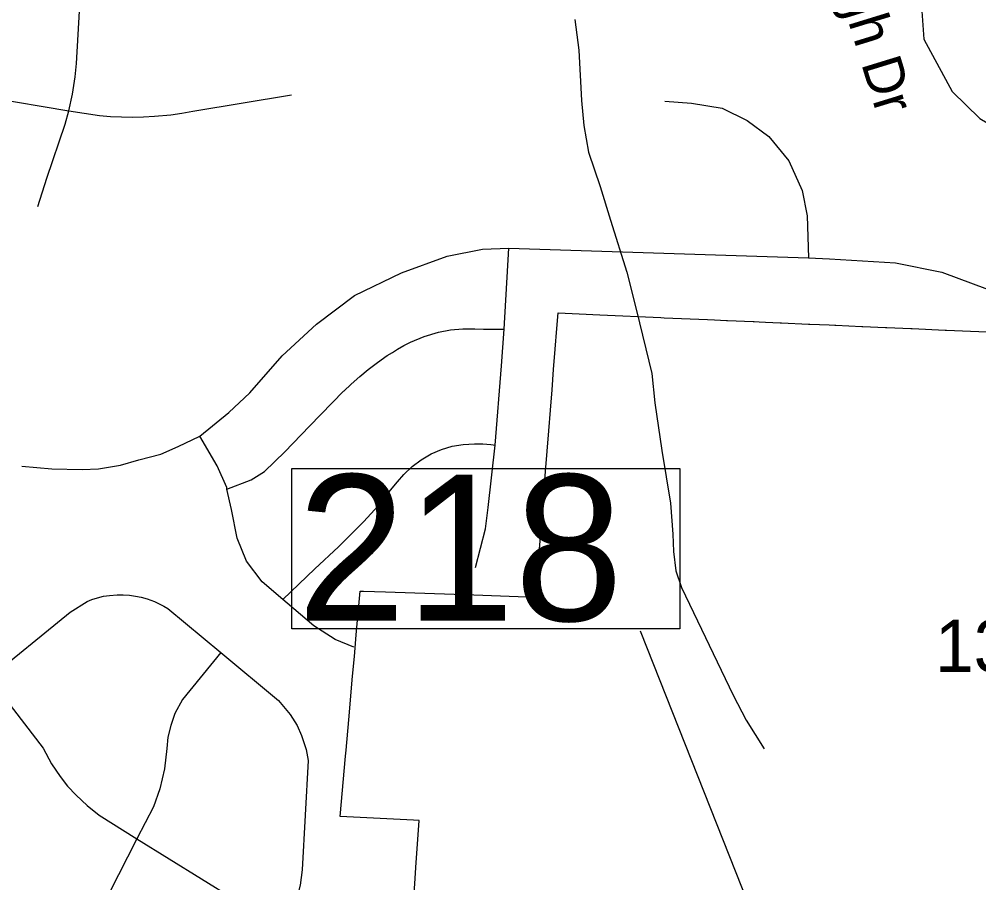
# Model space of a CAD drawing. Extents: x 1662474 to 1856135, y 779280 to 917889.
# Drawn here: x 1720032 to 1722331, y 806900 to 808968 of the extents above; entities that cross this region are included whole.
import ezdxf

# ---------------------------------------------------------------- set-up
doc = ezdxf.new("R2010")
doc.units = 0
for name, color, linetype in [('Exist Boundary Political City Limit New', 7, 'Continuous'), ('Exist Hydrographic Misc Water Feature', 7, 'Continuous'), ('Exist Road Non-System Type 51', 7, 'Continuous'), ('Exist Road Non-System Type 51 Label', 7, 'Continuous'), ('Exist Road Secondary Structure Standard Bridge Number Label', 7, 'Continuous'), ('Exist Road Secondary Type 51 Number Label', 7, 'Continuous'), ('Map Preparation Boundary City Limit Buffer Line', 7, 'Continuous')]:
    doc.layers.add(name, color=color, linetype=linetype)

msp = doc.modelspace()

# ---------------------------------------------------------------- linework, layer by layer
at = {"layer": 'Exist Boundary Political City Limit New'}
msp.add_lwpolyline([(1720975.4, 806837.1), (1720980.6, 806910.2), (1720982.5, 806936.2), (1720990.5, 807048.5), (1720976.8, 807049.2), (1720800.8, 807058.7), (1720813.6, 807203.2), (1720814.9, 807217.4), (1720821.4, 807289.9), (1720830.6, 807394.1), (1720834.9, 807441.6), (1720839.5, 807493.4), (1720848.9, 807598.2), (1720856.9, 807597.9), (1720909.1, 807596.2), (1721120.9, 807588.9), (1721269.2, 807583.9), (1721273.8, 807640.1), (1721277.6, 807689), (1721281.4, 807737.4), (1721285.2, 807786.6), (1721289.1, 807835.7), (1721293, 807884.8), (1721296.9, 807932.9), (1721300.6, 807981.9), (1721304.6, 808031.4), (1721308.4, 808079.9), (1721312.2, 808128.7), (1721316.1, 808177.4), (1721320, 808226.8), (1721323, 808264.2), (1721373, 808261.9), (1721423.1, 808259.8), (1721569.2, 808253.4), (1721576.9, 808252.9), (1721660, 808249.3), (1721680.6, 808248.4), (1721697.5, 808247.6), (1721726, 808246.5), (1721729, 808246.4), (1721789.8, 808243.7), (1721792.8, 808243.6), (1721804.5, 808243.1), (1721819.4, 808242.4), (1721855, 808240.8), (1721858, 808240.7), (1721922.6, 808237.8), (1721925.5, 808237.7), (1721971.9, 808235.6), (1721985.6, 808235.1), (1721988.5, 808234.9), (1722050.1, 808232.2), (1722053.1, 808232.1), (1722107.5, 808229.7), (1722110.4, 808229.6), (1722167.9, 808227), (1722169.9, 808226.9), (1722170.8, 808226.9), (1722250, 808223.4), (1722252.9, 808223.2), (1722310.5, 808220.7), (1722370.9, 808218.1)], dxfattribs=at)
at = {"layer": 'Exist Hydrographic Misc Water Feature'}
msp.add_lwpolyline([(1721363, 808967.4), (1721372.5, 808893.3), (1721379.2, 808773.2), (1721384.6, 808713.2), (1721396, 808649), (1721423.3, 808566.8), (1721448.5, 808486.5), (1721487.3, 808362.1), (1721510.5, 808269.8), (1721547.2, 808119.4), (1721554.3, 808049.4), (1721571.4, 807935.1), (1721592.1, 807808.9), (1721597.4, 807734.9), (1721599, 807692.8), (1721604.6, 807646.7), (1721618.3, 807606.6), (1721742, 807349.3), (1721773.3, 807289), (1721816.6, 807220.6)], dxfattribs=at)
at = {"layer": 'Exist Road Non-System Type 51'}
for p, q in [((1721193.8, 808225.2), (1721204.6, 808419.8)), ((1721204.6, 808419.8), (1721922.4, 808396.1))]:
    msp.add_line(p, q, dxfattribs=at)
for points in [[(1720151, 808748.1), (1720159.9, 808788), (1720166.2, 808830), (1720169.1, 808861.4), (1720173.4, 808930.8), (1720199.6, 809393.8)], [(1722114.8, 809321.6), (1722152.6, 809229.2), (1722177.2, 809136.5), (1722189.4, 809055.2), (1722198.8, 808919.8), (1722267, 808794.5), (1722333.4, 808729.7), (1722407.4, 808686.4), (1722456.8, 808661.2)], [(1719626.4, 808789), (1719697, 808810.9), (1719746.6, 808813.9), (1719771.5, 808812.4), (1720151, 808748.1)], [(1720151, 808748.1), (1720224.2, 808737.1), (1720250.5, 808734.9), (1720277, 808733.7), (1720303.2, 808733.1), (1720329.8, 808733.7), (1720356.2, 808735.2), (1720395.6, 808738.6), (1720421.9, 808742.6), (1720447.9, 808747.2), (1720684.6, 808786.7)], [(1721578.4, 808771.4), (1721642.4, 808766.4), (1721715.9, 808754.7), (1721776.1, 808725.5), (1721827.4, 808686.7), (1721875.9, 808628.7), (1721907.4, 808557.5), (1721919.2, 808497.2), (1721922.4, 808396.1)], [(1720077, 808518.9), (1720098.5, 808586.9), (1720141.9, 808716.4), (1720151, 808748.1)], [(1720464.4, 807969.4), (1720534.5, 808026), (1720584.4, 808073.2), (1720661.8, 808161.5), (1720744.4, 808237.4), (1720835, 808305.9), (1720947.9, 808360.7), (1721056.8, 808400.1), (1721142.1, 808417.1), (1721204.6, 808419.8)], [(1721922.4, 808396.1), (1721973, 808393.5), (1722130.8, 808384.4), (1722242.4, 808362), (1722351.2, 808321.4), (1722483.8, 808276.7), (1722614, 808230.5), (1722722.4, 808203.5), (1722826.6, 808192.4), (1722988.5, 808181.7)], [(1720809.5, 808076.7), (1720827.1, 808094), (1720847.6, 808111.9), (1720868.1, 808128.9), (1720890.4, 808145.8), (1720913.5, 808162), (1720925.9, 808169.9), (1720938.6, 808177.8), (1720953.4, 808186.4), (1720969.1, 808194), (1721001.9, 808207.9), (1721036.4, 808218.2), (1721064.9, 808223.7), (1721094.4, 808226.6), (1721123.4, 808226), (1721144.4, 808225.5), (1721193.8, 808225.2)], [(1721172, 807947.9), (1721187, 808137.6), (1721193.8, 808225.2)], [(1720529.8, 807842.6), (1720588, 807864.7), (1720619.5, 807884.4), (1720668.1, 807931.6), (1720727.4, 807993.2), (1720808.8, 808077.2)], [(1720038.6, 807897.4), (1720110.1, 807891.2), (1720182.5, 807889), (1720221.9, 807891.2), (1720274.4, 807899.9), (1720318.8, 807912.4), (1720371.2, 807926), (1720413.2, 807944.2), (1720464.4, 807969.4)], [(1720529.8, 807842.6), (1720529.2, 807846), (1720506.6, 807898.5), (1720464.4, 807969.4)], [(1720899, 807813.2), (1720913.8, 807830.5), (1720938.4, 807859.9), (1720953.4, 807877.5), (1720973.4, 807896.4), (1720995.1, 807912.4), (1721018.8, 807926.6), (1721043.9, 807937.1), (1721069.4, 807944.9), (1721095.9, 807949.4), (1721122.9, 807951), (1721142.4, 807950.8), (1721162, 807949.2), (1721167, 807948.4), (1721172, 807947.9)], [(1721125.2, 807654.9), (1721149.4, 807747.4), (1721155.5, 807798.2), (1721172, 807947.9)], [(1720663.6, 807577.8), (1720614.2, 807620.2), (1720576.2, 807670.2), (1720553.9, 807725.2), (1720540.8, 807793.5), (1720529.8, 807842.6)], [(1720663.6, 807577.8), (1720740.5, 807651.8), (1720796.9, 807704.2), (1720857.4, 807764.7), (1720900.6, 807811.9)], [(1719949.4, 807381.9), (1720154.1, 807548.1), (1720195.1, 807573.6), (1720205.9, 807577.8), (1720219.8, 807581.9), (1720234, 807585.7), (1720248.6, 807587.5), (1720266.5, 807589.4), (1720281.1, 807589.6), (1720295.9, 807588.5), (1720310.4, 807586.2), (1720324.5, 807583.5), (1720338.6, 807579.4), (1720355.8, 807573.6), (1720369.1, 807567.2), (1720378.6, 807562), (1720388, 807556.5), (1720515.4, 807450.8)], [(1720833.6, 807464.1), (1720789.1, 807482.2), (1720737.9, 807515.2), (1720673.6, 807569.1), (1720663.6, 807577.8)], [(1720515.4, 807450.8), (1720422.9, 807338.4), (1720405.1, 807304.9), (1720394.9, 807276.4), (1720388.2, 807248.4), (1720385.4, 807220.9), (1720380.1, 807172.5), (1720368.6, 807124.5), (1720353.6, 807081.7), (1720314, 807004.5)], [(1720515.4, 807450.8), (1720653.4, 807336.2), (1720681.5, 807302.4), (1720697.5, 807276.2), (1720708.5, 807252.4), (1720719.2, 807218.7), (1720724, 807192.8), (1720710.1, 806930.5), (1720705.1, 806894), (1720695.6, 806856.2), (1720678.9, 806821.1), (1720660.5, 806796.2), (1720628.4, 806768.1)], [(1719949.4, 807381.9), (1720000.4, 807338.4), (1720089.4, 807221.9), (1720109.6, 807184.6), (1720129.8, 807154.2), (1720148.1, 807131.1), (1720168.4, 807109.2), (1720194.9, 807084.4), (1720223.8, 807061.5), (1720314, 807004.5)], [(1720314, 807004.5), (1720247.6, 806874.4), (1720230.6, 806843.9), (1720221.1, 806817.7), (1720214.9, 806786.4), (1720213.5, 806754.9), (1720216.4, 806726.9), (1720224.2, 806696.7), (1720255.5, 806639.2), (1720585.1, 806226.9)], [(1720314, 807004.5), (1720545.8, 806861), (1720569.4, 806839.8), (1720589.9, 806818.4), (1720609.2, 806795.6), (1720628.4, 806768.1)]]:
    msp.add_lwpolyline(points, dxfattribs=at)
at = {"layer": 'Exist Road Secondary Structure Standard Bridge Number Label'}
msp.add_line((1722260.1, 805639), (1721519.9, 807502), dxfattribs=at)
msp.add_lwpolyline([(1720685.3, 807891.5), (1721614.3, 807891.5), (1721614.3, 807507.4), (1720685.3, 807507.4)], close=True, dxfattribs=at)
at = {"layer": 'Map Preparation Boundary City Limit Buffer Line'}
msp.add_lwpolyline([(1720975.4, 806837.1), (1720980.6, 806910.2), (1720982.5, 806936.2), (1720990.5, 807048.5), (1720976.8, 807049.2), (1720800.8, 807058.7), (1720813.6, 807203.2), (1720814.9, 807217.4), (1720821.4, 807289.9), (1720830.6, 807394.1), (1720834.9, 807441.6), (1720839.5, 807493.4), (1720848.9, 807598.2), (1720856.9, 807597.9), (1720909.1, 807596.2), (1721120.9, 807588.9), (1721269.2, 807583.9), (1721273.8, 807640.1), (1721277.6, 807689), (1721281.4, 807737.4), (1721285.2, 807786.6), (1721289.1, 807835.7), (1721293, 807884.8), (1721296.9, 807932.9), (1721300.6, 807981.9), (1721304.6, 808031.4), (1721308.4, 808079.9), (1721312.2, 808128.7), (1721316.1, 808177.4), (1721320, 808226.8), (1721323, 808264.2), (1721373, 808261.9), (1721423.1, 808259.8), (1721569.2, 808253.4), (1721576.9, 808252.9), (1721660, 808249.3), (1721680.6, 808248.4), (1721697.5, 808247.6), (1721726, 808246.5), (1721729, 808246.4), (1721789.8, 808243.7), (1721792.8, 808243.6), (1721804.5, 808243.1), (1721819.4, 808242.4), (1721855, 808240.8), (1721858, 808240.7), (1721922.6, 808237.8), (1721925.5, 808237.7), (1721971.9, 808235.6), (1721985.6, 808235.1), (1721988.5, 808234.9), (1722050.1, 808232.2), (1722053.1, 808232.1), (1722107.5, 808229.7), (1722110.4, 808229.6), (1722167.9, 808227), (1722169.9, 808226.9), (1722170.8, 808226.9), (1722250, 808223.4), (1722252.9, 808223.2), (1722310.5, 808220.7), (1722370.9, 808218.1)], dxfattribs=at)

# ---------------------------------------------------------------- texts
at = {"layer": 'Exist Road Non-System Type 51 Label'}
msp.add_text('Edinburgh Dr', height=95, rotation=287.0935, dxfattribs=at).set_placement((1721867.8, 809449.4))
at = {"layer": 'Exist Road Secondary Structure Standard Bridge Number Label'}
msp.add_text('218', height=350, dxfattribs=at).set_placement((1720697.8, 807527.1))
at = {"layer": 'Exist Road Secondary Type 51 Number Label'}
msp.add_text('1355', height=125, dxfattribs=at).set_placement((1722225.4, 807404.4))

doc.saveas('drawing.dxf')
